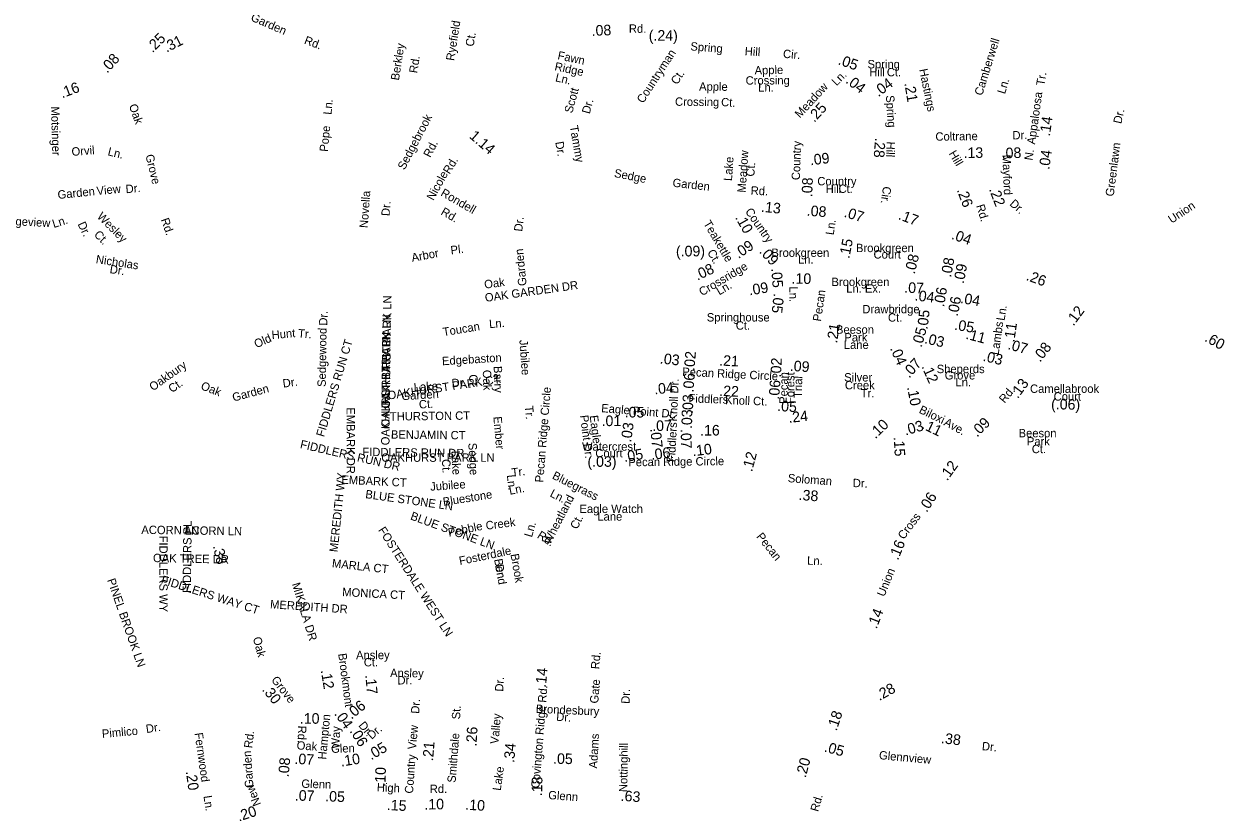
# Model space of a CAD drawing. Extents: x 1553981 to 1780076, y 812965 to 996873.
# Drawn here: x 1662662 to 1676268, y 846092 to 855035 of the extents above; entities that cross this region are included whole.
import ezdxf

# ---------------------------------------------------------------- set-up
doc = ezdxf.new("R2010")
doc.units = 0
for name, color, linetype in [('Exist Road Non-System Type 51 Label', 7, 'Continuous'), ('Exist Road Secondary Mileage Hundredths English Label', 7, 'Continuous'), ('Map Preparation Border Antique Large Shape', 7, 'Continuous')]:
    doc.layers.add(name, color=color, linetype=linetype)

msp = doc.modelspace()

# ---------------------------------------------------------------- texts
at = {"layer": 'Exist Road Non-System Type 51 Label'}
for s, rotation, p in [('Ryefield', 81.1469, (1667543, 854613)), ('Ct.', 81.1469, (1667764, 854774)), ('Camberwell', 72.7978, (1673535, 854216)), ('Berkley', 81.0543, (1666916, 854390)), ('Spring', 355.5185, (1670221, 854736)), ('Hill', 356.1729, (1670838, 854681)), ('Cir.', 355.3091, (1671272, 854652)), ('Rd.', 81.0543, (1667124, 854472)), ('Fawn', 348.0816, (1668711, 854636)), ('Countryman', 57.0386, (1669688, 854128)), ('Ridge', 348.0816, (1668677, 854511)), ('Ln.', 346.9831, (1668685, 854386)), ('Ct.', 57.0386, (1670074, 854339)), ('Apple', 1.0802, (1670953, 854462)), ('Apple', 359.4514, (1670322, 854279)), ('Crossing', 0.2635, (1670851, 854347)), ('Ln.', 359.5035, (1670993, 854269)), ('Ln.', 72.7978, (1673793, 854234)), ('Scott', 74.8247, (1668883, 854017)), ('Crossing', 359.4514, (1670049, 854107)), ('Ct.', 356.4011, (1670570, 854104)), ('Motsinger', 271.4118, (1662969, 854098)), ('Oak', 289.3722, (1663851, 854109)), ('Ln.', 84.3353, (1666150, 854002)), ('Dr.', 74.8247, (1669081, 854009)), ('Sedgebrook', 62.4877, (1666980, 853372)), ('Dr.', 77.3068, (1675113, 853897)), ('Pope', 84.5295, (1666109, 853582)), ('Tammy', 279.9243, (1668854, 853875)), ('Orvil', 4.2931, (1663205, 853538)), ('Rd.', 62.4877, (1667272, 853512)), ('Dr.', 279.9243, (1668690, 853694)), ('Greenlawn', 82.7376, (1675027, 853074)), ('Ln.', 345.8113, (1663606, 853547)), ('Grove', 283.6534, (1664039, 853544)), ('Lake', 85.9931, (1670695, 853251)), ('Meadow', 85.9931, (1670850, 853119)), ('Rd.', 58.8852, (1667491, 853324)), ('Ct.', 85.9931, (1670949, 853301)), ('Nicole', 61.1997, (1667307, 853025)), ('Garden', 5.7687, (1663048, 853049)), ('View', 5.7394, (1663490, 853093)), ('Dr.', 5.0034, (1663819, 853114)), ('Novella', 85.8962, (1666562, 852717)), ('Rondell', 329.9629, (1667382, 853092)), ('Dr.', 85.92, (1666810, 852853)), ('Sedgeview', 357.0189, (1662338, 852762)), ('Wesley', 314.5537, (1663484, 852843)), ('Rd.', 289.3459, (1664213, 852815)), ('Rd.', 329.9629, (1667384, 852878)), ('Dr.', 83.3362, (1668315, 852676)), ('Ln.', 17.6634, (1663000, 852719)), ('Dr.', 295.9652, (1663268, 852764)), ('Ct.', 314.5537, (1663450, 852637)), ('Arbor', 10.6913, (1667068, 852335)), ('Pl.', 6.8695, (1667508, 852420)), ('Garden', 95.574, (1668366, 852067)), ('Nicholas', 351.3204, (1663473, 852322)), ('Dr.', 351.3204, (1663630, 852209)), ('Oak', 7.7647, (1667891, 852031)), ('OAK GARDEN DR', 7.952, (1667899, 851881)), ('OAKHURST PARK LN', 89.1348, (1666813, 850670)), ('Dr.', 87.3718, (1666102, 851610)), ('OAKHURST PARK LN', 89.5054, (1666811, 850455)), ('Toucan', 9.355, (1667422, 851492)), ('Ln.', 4.0308, (1667943, 851584)), ('Old', 24.024, (1665299, 851355)), ('Hunt', 5.1188, (1665476, 851458)), ('Tr.', 355.995, (1665769, 851479)), ('Sedgewood', 89.1518, (1666086, 850916)), ('OAKHURST PARK LN', 89.5054, (1666809, 850254)), ('FIDDLERS RUN CT', 73.3457, (1666065, 850343)), ('Jubilee', 274.0681, (1668283, 851448)), ('Oakbury', 35.2269, (1664125, 850866)), ('Edgebaston', 3.5727, (1667408, 851162)), ('Oak', 271.5366, (1667868, 851109)), ('Barry', 271.5366, (1667992, 851153)), ('Ct.', 35.2269, (1664341, 850845)), ('Oak', 338.5668, (1664660, 850893)), ('Dr.', 7.9285, (1665604, 850908)), ('OAKHURST PARK CT', 8.4006, (1666794, 850772)), ('Lake', 3.5727, (1667087, 850865)), ('Dr.', 3.5727, (1667517, 850912)), ('Ct.', 271.5366, (1667713, 851058)), ('Garden', 15.0874, (1665040, 850749)), ('Garden', 3.5727, (1666948, 850765)), ('Pecan Ridge Circle', 85.3627, (1668554, 849829)), ('EMBARK DR', 270.0698, (1666322, 850685)), ('Ct.', 3.5727, (1667146, 850670)), ('Tr.', 274.779, (1668345, 850700)), ('THURSTON CT', 0.698, (1666814, 850534)), ('Ember', 274.7847, (1667988, 850578)), ('Point Dr.', 276.9606, (1668971, 850592)), ('Eagle ', 276.9606, (1669081, 850590)), ('BENJAMIN CT', 359.3621, (1666825, 850330)), ('FIDDLERS RUN DR', 346.9654, (1665789, 850224)), ('Sedge', 272.8192, (1667704, 850280)), ('FIDDLERS RUN DR', 359.2339, (1666501, 850133)), ('Lake', 272.8192, (1667512, 850190)), ('Ct.', 272.8192, (1667404, 850096)), ('Tr.', 6.6867, (1668200, 849897)), ('MEREDITH WY', 84.1352, (1666221, 849038)), ('EMBARK CT', 357.2332, (1666261, 849819)), ('Jubilee', 4.0681, (1667274, 849738)), ('Ln.', 276.0995, (1668141, 849916)), ('Bluegrass', 333.0342, (1668647, 849880)), ('BLUE STONE LN', 351.9121, (1666531, 849656)), ('Bluestone', 9.0973, (1667423, 849565)), ('Ln.', 10.7927, (1668175, 849692)), ('Ln.', 332.8179, (1668622, 849677)), ('Wheatland', 62.8327, (1668632, 849121)), ('BLUE STONE LN', 339.8127, (1667039, 849415)), ('Creek', 7.3706, (1667907, 849295)), ('Ct.', 62.8327, (1668938, 849293)), ('ACORN LN', 359.1622, (1663993, 849249)), ('FIDDLERS PL', 89.338, (1664556, 848579)), ('ACORN LN', 359.1223, (1664479, 849242)), ('FOSTERDALE WEST LN', 302.5944, (1666677, 849292)), ('Pebble', 11.7143, (1667484, 849216)), ('Ln.', 73.5886, (1668425, 849204)), ('FIDDLERS WY', 270, (1664198, 849229)), ('Rd.', 327.2953, (1668477, 849210)), ('OAK TREE DR', 358.8405, (1664125, 848929)), ('Fosterdale', 11.8067, (1667609, 848894)), ('MARLA CT', 353.7727, (1666153, 848870)), ('Bend', 279.9715, (1667996, 848959)), ('Dr.', 279.9715, (1668007, 848895)), ('Brook', 279.9715, (1668182, 849016)), ('FIDDLERS WAY CT', 342.2048, (1664210, 848689)), ('PINEL BROOK LN', 289.3558, (1663604, 848725)), ('MIKALA DR', 286.9899, (1665701, 848680)), ('MONICA CT', 356.9797, (1666271, 848543)), ('MEREDITH DR', 356.2099, (1665452, 848405)), ('Rd.', 84.9095, (1669188, 847710)), ('Gate', 85.387, (1669177, 847321)), ('Dr.', 87.9745, (1669533, 847319)), ('Pimlico', 5.1023, (1663550, 846933)), ('Dr.', 8.5289, (1664052, 846988)), ('Rd.', 83.0372, (1665251, 846813)), ('Adams', 86.6384, (1669165, 846585)), ('Nottinghill', 89.2151, (1669507, 846318)), ('Garden', 93.8948, (1665266, 846368)), ('New', 111.4402, (1665354, 846181))]:
    msp.add_text(s, height=95, rotation=rotation, dxfattribs=at).set_placement(p)
msp.add_text('OAKHURST PARK LN', height=95, dxfattribs=at).set_placement((1666717, 850067))
at = {"layer": 'Exist Road Secondary Mileage Hundredths English Label'}
for s, rotation, p in [('.08', 1.9791, (1669105, 854900)), ('.25', 44.6862, (1664120, 854703)), ('.31', 26.4154, (1664279, 854709)), ('(.24)', 359.7585, (1669751, 854846)), ('.08', 47.8892, (1663606, 854469)), ('.05', 341.236, (1671891, 854579)), ('.16', 20.5721, (1663095, 854191)), ('.04', 322.8143, (1671977, 854374)), ('.04', 37.1085, (1672357, 854203)), ('.21', 279.679, (1672651, 854362)), ('.25', 47.4954, (1671630, 853911)), ('.14', 81.9704, (1674303, 853757)), ('1.14', 319.1021, (1667707, 853750)), ('.28', 266.1181, (1672319, 853744)), ('.09', 6.9051, (1671587, 853431)), ('.13', 0.8245, (1673324, 853513)), ('.08', 1.9324, (1673758, 853509)), ('.04', 82.4013, (1674296, 853377)), ('.08', 87.612, (1671605, 853068)), ('.26', 290.611, (1673245, 853151)), ('.22', 291.0044, (1673610, 853160)), ('.13', 353.9806, (1671022, 852905)), ('.08', 355.7392, (1671541, 852860)), ('.10', 299.2962, (1670728, 852839)), ('.07', 343.0062, (1671959, 852849)), ('.17', 339.2268, (1672575, 852822)), ('.09', 33.5617, (1670769, 852368)), ('.15', 78.6996, (1672026, 852367)), ('.04', 340.6218, (1673178, 852598)), ('(.09)', 0.294, (1670060, 852397)), ('.09', 312.9332, (1670997, 852447)), ('.08', 24.7944, (1670303, 852122)), ('.08', 76.3105, (1672768, 852191)), ('.08', 79.4955, (1673181, 852154)), ('.09', 79.3042, (1673325, 852083)), ('.05', 273.9807, (1671142, 852261)), ('.10', 358.841, (1671371, 852089)), ('.26', 339.8524, (1674025, 852132)), ('.09', 9.0032, (1670895, 851955)), ('.07', 357.8773, (1672649, 851986)), ('.06', 80.1933, (1673101, 851818)), ('.05', 263.6537, (1671170, 851981)), ('.04', 352.6885, (1672764, 851900)), ('.06', 79.3042, (1673257, 851712)), ('.04', 349.9066, (1673281, 851870)), ('.05', 83.5353, (1672915, 851564)), ('.12', 53.499, (1674570, 851601)), ('.21', 80.9084, (1671887, 851408)), ('.05', 350.5962, (1673213, 851567)), ('.11', 81.793, (1673899, 851418)), ('.05', 74.3592, (1672847, 851359)), ('.03', 347.357, (1672873, 851413)), ('.11', 345.5026, (1673341, 851464)), ('.60', 331.127, (1676050, 851441)), ('.04', 293.4334, (1672487, 851354)), ('.07', 344.6705, (1673818, 851347)), ('.08', 51.8469, (1674191, 851190)), ('.03', 353.6542, (1669873, 851184)), ('.02', 85.2406, (1670269, 851095)), ('.21', 356.867, (1670548, 851160)), ('.02', 87.5127, (1671252, 851023)), ('.09', 356.2326, (1671349, 851099)), ('.07', 47.7303, (1672706, 851010)), ('.03', 346.5747, (1673536, 851214)), ('.06', 85.7674, (1670258, 850850)), ('.12', 294.0248, (1672844, 851148)), ('.04', 5.3518, (1669818, 850832)), ('.22', 357.255, (1670549, 850815)), ('.06', 86.0583, (1671231, 850770)), ('.13', 53.4467, (1673938, 850777)), ('.03', 89.046, (1670253, 850609)), ('.10', 280.9793, (1672682, 850912)), ('.05', 359.7744, (1669478, 850570)), ('.05', 356.4205, (1671206, 850644)), ('(.06)', 358.6641, (1674316, 850664)), ('.07', 0.9288, (1669791, 850415)), ('.03', 89.1636, (1670242, 850438)), ('.24', 5.9575, (1671342, 850508)), ('.10', 43.8037, (1672323, 850322)), ('.03', 15.9107, (1672665, 850365)), ('.09', 44.6362, (1673477, 850341)), ('.03', 81.5185, (1669550, 850284)), ('.07', 276.3925, (1669767, 850441)), ('.07', 272.3223, (1670112, 850437)), ('.11', 334.1573, (1672841, 850449)), ('.10', 6.999, (1670252, 850129)), ('.15', 273.1773, (1672531, 850348)), ('.05', 9.2178, (1669475, 850064)), ('.06', 7.4113, (1669782, 850087)), ('.12', 75.081, (1670923, 849947)), ('.12', 54.2163, (1673138, 849844)), ('.38', 355.8228, (1671449, 849634)), ('.06', 57.288, (1672906, 849485)), ('.16', 67.7449, (1672580, 848943)), ('.38', 282.7951, (1664804, 849111)), ('.14', 68.6697, (1672336, 848164)), ('.12', 279.5205, (1666029, 847700)), ('.14', 84.9095, (1668584, 847501)), ('.17', 275.7322, (1666534, 847645)), ('.28', 28.7433, (1672368, 847352)), ('.30', 309.0143, (1665357, 847478)), ('.06', 38.7725, (1666377, 847139)), ('.10', 359.7986, (1665792, 847095)), ('.04', 305.0181, (1666177, 847206)), ('.18', 71.5357, (1671882, 847006)), ('.06', 301.1985, (1666354, 847012)), ('.26', 86.6023, (1667796, 846835)), ('.38', 353.5251, (1673064, 846874)), ('.05', 30.3758, (1666602, 846678)), ('.21', 85.1255, (1667303, 846666)), ('.34', 84.8679, (1668224, 846647)), ('.05', 344.8061, (1671735, 846780)), ('.07', 356.3713, (1665728, 846640)), ('.10', 8.8015, (1666262, 846608)), ('.05', 358.9272, (1668665, 846640)), ('.08', 85.2623, (1665665, 846484)), ('.10', 87.9872, (1666762, 846378)), ('.20', 75.3357, (1671532, 846475)), ('.20', 277.9338, (1664498, 846552)), ('.18', 88.868, (1668541, 846271)), ('.07', 358.2675, (1665734, 846223)), ('.05', 357.6697, (1666078, 846214)), ('.63', 355.8906, (1669430, 846220)), ('.15', 357.068, (1666777, 846115)), ('.10', 0.8893, (1667206, 846120)), ('.10', 356.5362, (1667667, 846119)), ('.20', 18.4897, (1665101, 845983))]:
    msp.add_text(s, height=120, rotation=rotation, dxfattribs=at).set_placement(p)
for s, p in [('.01', (1669216, 850472)), ('.16', (1670334, 850365)), ('(.03)', (1669056, 850010))]:
    msp.add_text(s, height=120, dxfattribs=at).set_placement(p)
at = {"layer": 'Map Preparation Border Antique Large Shape'}
for s, rotation, p in [('Garden', 336.5561, (1665227, 855077)), ('Rd.', 339.7574, (1665834, 854813)), ('Hastings', 281.4767, (1672820, 854518)), ('Tr.', 80.6965, (1674240, 854330)), ('Meadow', 47.4954, (1671468, 853961)), ('Ln.', 44.9981, (1671882, 854326)), ('Spring', 273.5673, (1672442, 854224)), ('Appaloosa', 81.9704, (1674135, 853664)), ('Coltrane', 0.8245, (1673005, 853710)), ('Dr.', 1.9324, (1673880, 853724)), ('Country', 88.1484, (1671466, 853262)), ('Hill', 266.8628, (1672453, 853703)), ('Hill', 300.6261, (1673152, 853565)), ('Mayford', 272.2705, (1673764, 853551)), ('N.', 81.4916, (1674105, 853482)), ('Sedge', 348.8317, (1669353, 853300)), ('Garden', 353.6709, (1670018, 853189)), ('Rd.', 356.8723, (1670906, 853100)), ('Cir.', 261.8602, (1672411, 853197)), ('Rd.', 286.8403, (1673466, 852973)), ('Dr.', 318.0637, (1673839, 852985)), ('Union', 33.455, (1675685, 852768)), ('Country', 304.8266, (1670841, 852907)), ('Teakettle', 300.6738, (1670367, 852772)), ('Ln.', 82.1527, (1671850, 852636)), ('Ct.', 300.6738, (1670411, 852443)), ('Crossridge', 30.7761, (1670356, 851945)), ('Ln.', 30.1738, (1670551, 851954)), ('Ln.', 270.1677, (1671348, 852056)), ('Pecan', 81.5085, (1671705, 851655)), ('Ln.', 80.6963, (1673788, 851663)), ('Lambs', 81.793, (1673721, 851275)), ('Pecan Ridge Circle', 357.2425, (1670130, 851043)), ('Pecan', 89.3146, (1671327, 850724)), ('Forest', 89.3146, (1671401, 850722)), ('Knoll Dr.', 87.2761, (1670070, 850523)), ('Trial', 89.3146, (1671490, 850792)), ('Fiddlers', 357.977, (1670201, 850741)), ('Knoll Ct.', 358.1057, (1670616, 850721)), ('Rd.', 50.2025, (1673789, 850725)), ('Eagle Point Dr.', 355.2321, (1669209, 850631)), ('Biloxi', 334.1573, (1672810, 850626)), ('Ave.', 331.3703, (1673091, 850487)), ('Fiddlers', 86.9549, (1670049, 850062)), ('Pecan Ridge Circle', 0.7138, (1669520, 850015)), ('Soloman', 355.8228, (1671327, 849836)), ('Dr.', 358.0644, (1672065, 849780)), ('Cross', 53.2341, (1672645, 849178)), ('Pecan', 308.7047, (1670967, 849216)), ('Ln.', 358.9138, (1671548, 848899)), ('Union', 67.7449, (1672424, 848529)), ('Oak', 284.8103, (1665258, 848067)), ('Brookmont', 277.4703, (1666227, 847888)), ('Ansley', 359.3171, (1666816, 847624)), ('Grove', 308.2794, (1665462, 847589)), ('Dr.', 1.0587, (1666901, 847539)), ('Dr.', 86.115, (1668099, 847456)), ('Covington Ridge Rd.', 85.4998, (1668510, 846359)), ('Dr.', 85.5369, (1667145, 847205)), ('St.', 87.9353, (1667611, 847143)), ('Brondesbury', 357.5288, (1668468, 847218)), ('Hampton', 84.6482, (1666090, 846685)), ('Dr.', 308.9695, (1666452, 847073)), ('Valley', 84.8679, (1668045, 846861)), ('Dr.', 356.1432, (1668699, 847129)), ('Fernwood', 277.9338, (1664597, 846987)), ('Rd.', 268.5107, (1665772, 847074)), ('Way', 88.453, (1666243, 846811)), ('Dr.', 41.3306, (1666607, 846910)), ('View', 85.1255, (1667111, 846800)), ('Smithdale', 85.4998, (1667559, 846422)), ('Oak', 356.3713, (1665754, 846803)), ('Glen', 1.7726, (1666148, 846763)), ('Dr.', 355.0794, (1673529, 846795)), ('Country', 86.0102, (1667076, 846299)), ('Glennview', 354.6389, (1672361, 846693)), ('Lake', 81.8228, (1668071, 846330)), ('Glenn', 358.2675, (1665808, 846368)), ('High', 357.068, (1666664, 846328)), ('Rd.', 0.8893, (1667267, 846307)), ('Glenn', 355.7525, (1668608, 846240)), ('Ln.', 278.6831, (1664698, 846273)), ('Rd.', 74.0421, (1671674, 846090))]:
    msp.add_text(s, height=95, rotation=rotation, dxfattribs=at).set_placement(p)
for s, p in [('Rd.', (1669526, 854935)), ('Spring', (1672234, 854532)), ('Hill', (1672254, 854443)), ('Ct.', (1672453, 854441)), ('Country', (1671664, 853204)), ('Hill', (1671759, 853116)), ('Ct.', (1671905, 853118)), ('Brookgreen', (1671143, 852392)), ('Brookgreen', (1672103, 852446)), ('Court', (1672302, 852373)), ('Ln.', (1671445, 852315)), ('Brookgreen', (1671825, 852061)), ('Ln. Ex.', (1671992, 851986)), ('Springhouse', (1670410, 851659)), ('Drawbridge', (1672175, 851752)), ('Ct.', (1672466, 851657)), ('Ct.', (1670739, 851566)), ('Beeson', (1671876, 851520)), ('Park', (1671971, 851432)), ('Lane', (1671965, 851348)), ('Silver', (1671969, 850978)), ('Sheperds', (1673019, 851073)), ('Grove', (1673110, 851001)), ('Creek', (1671977, 850889)), ('Ln.', (1673232, 850924)), ('Camellabrook', (1674078, 850849)), ('Tr.', (1672156, 850798)), ('Court', (1674346, 850761)), ('Beeson', (1673948, 850345)), ('Watercrest', (1668994, 850193)), ('Park', (1674042, 850252)), ('Ct.', (1674098, 850165)), ('Court', (1669145, 850117)), ('Eagle Watch', (1668965, 849486)), ('Lane', (1669168, 849399)), ('Ansley', (1666430, 847827)), ('Ct.', (1666518, 847745))]:
    msp.add_text(s, height=95, dxfattribs=at).set_placement(p)

doc.saveas('drawing.dxf')
